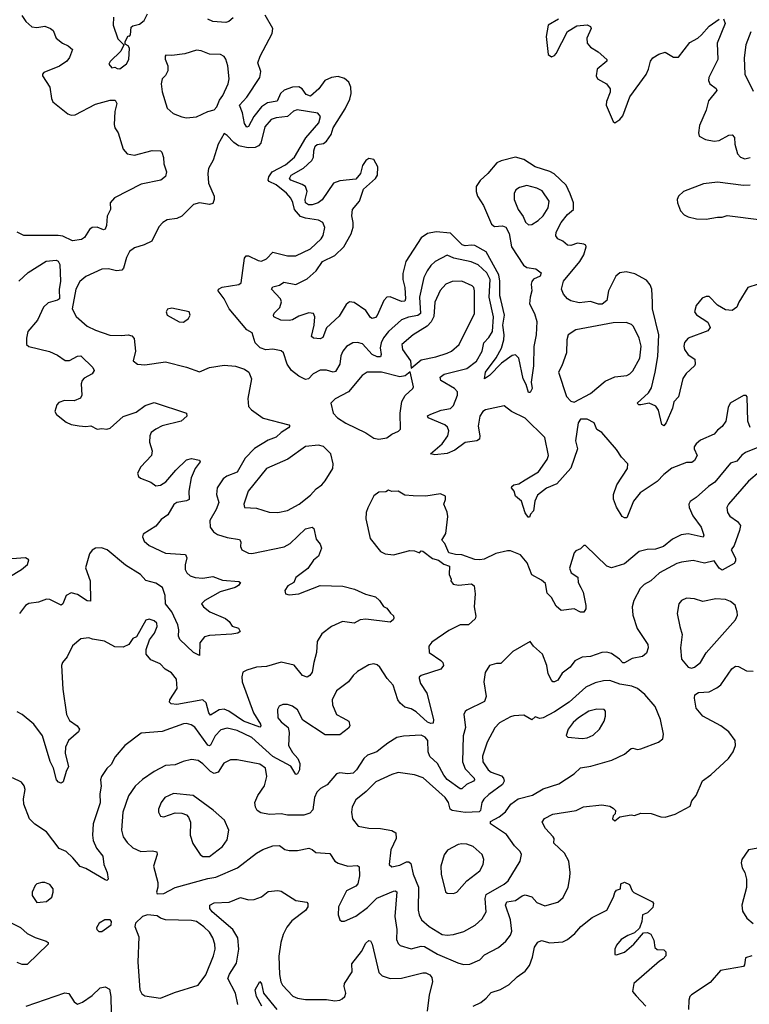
# Model space of a CAD drawing. Extents: x 1954683 to 2060285, y 904798 to 1016299.
# Tile 451 of 472: x 2038460 to 2042941, y 998277 to 1004319. Entities that reach past the tile are written whole.
import ezdxf

# ---------------------------------------------------------------- set-up
doc = ezdxf.new("R2010")
doc.units = 0

msp = doc.modelspace()

# ---------------------------------------------------------------- linework, layer by layer
at = {"layer": '0CON10XD'}
for points in [[(2038473.9, 1004343.9), (2038496.8, 1004306.8), (2038535, 1004274.5), (2038565, 1004271.8), (2038615, 1004278.5), (2038650, 1004265), (2038665, 1004252.5), (2038684.4, 1004204.4), (2038722.5, 1004175), (2038758.3, 1004158.3), (2038784.2, 1004135), (2038765, 1004085.8), (2038748.6, 1004065), (2038705, 1004033.5), (2038608.8, 1003995), (2038599.2, 1003985), (2038599.4, 1003975), (2038644, 1003904), (2038655.4, 1003835.4), (2038664.3, 1003815), (2038755, 1003741.1), (2038775, 1003733.5), (2038800, 1003735)], [(2039036, 1004335), (2039034.3, 1004285), (2039061.9, 1004201.9), (2039100, 1004165), (2039080, 1004125), (2039015, 1004062.5), (2039007.5, 1004045), (2039025, 1004022.5), (2039045, 1004027.5), (2039058.3, 1004018.3), (2039075, 1004017.5)], [(2039075, 1004017.5), (2039115, 1004047.5), (2039130, 1004075), (2039134, 1004145), (2039125, 1004158.8), (2039108.3, 1004168.3), (2039106.7, 1004185), (2039125, 1004220), (2039135, 1004217.5), (2039140, 1004225), (2039145, 1004272.5), (2039155, 1004281.2), (2039195, 1004292), (2039225, 1004314), (2039245.6, 1004355)], [(2039770.7, 1004329.3), (2039745, 1004308.5), (2039725, 1004301.6), (2039645, 1004308.2), (2039615, 1004321.9)], [(2042995, 1002696.7), (2042932, 1002675), (2042875.7, 1002585), (2042864.2, 1002555), (2042835, 1002534.5), (2042795, 1002537.8), (2042746.3, 1002566.3), (2042695, 1002620.8), (2042675, 1002620.8), (2042650.9, 1002609.1), (2042614.4, 1002565), (2042604.2, 1002525), (2042616.6, 1002506.6), (2042685, 1002462), (2042700.7, 1002429.3), (2042685, 1002410), (2042564.6, 1002365.4), (2042542.9, 1002337.1), (2042537.8, 1002315), (2042541.9, 1002295), (2042565, 1002262), (2042606.7, 1002235), (2042608.8, 1002205), (2042605, 1002193.8), (2042552.5, 1002147.5), (2042533.3, 1002116.7), (2042506, 1002005), (2042476.4, 1001973.6), (2042468, 1001935), (2042429.2, 1001845), (2042415, 1001826.7), (2042404.5, 1001834.5), (2042383.4, 1001923.4), (2042367.4, 1001947.4), (2042325, 1001965.7), (2042275, 1001954.4), (2042262.5, 1001955), (2042252.5, 1001965), (2042320.8, 1002029.3), (2042340, 1002060), (2042363.4, 1002155), (2042378.8, 1002251.2), (2042385.5, 1002385), (2042346.3, 1002545), (2042345.2, 1002585.2), (2042342.1, 1002665), (2042331.2, 1002691.2), (2042309.5, 1002719.5), (2042238.3, 1002758.3), (2042185, 1002770.5), (2042145.4, 1002764.6), (2042120.6, 1002745), (2042075.5, 1002655), (2042065, 1002595.7), (2042036.4, 1002573.6), (2042015, 1002572.7), (2041965, 1002588.9), (2041895, 1002581.5), (2041845, 1002593.3), (2041825, 1002605.7), (2041799.4, 1002635), (2041787.5, 1002665), (2041800.5, 1002715), (2041900.5, 1002835), (2041923.6, 1002876.4), (2041938, 1002925), (2041936.2, 1002935), (2041925, 1002942), (2041885, 1002947.5), (2041845, 1002933.2), (2041825, 1002934.6), (2041795, 1002959.1), (2041763.8, 1002973.8), (2041751.5, 1002991.5), (2041754.2, 1003015), (2041784.8, 1003075), (2041825, 1003123.1), (2041861.8, 1003155), (2041860.8, 1003195), (2041841, 1003251), (2041815, 1003302.4), (2041742.7, 1003372.7), (2041715, 1003388.1), (2041625, 1003415.8), (2041555, 1003461.8), (2041505, 1003474.6), (2041417.1, 1003452.9), (2041390.4, 1003439.6), (2041335.6, 1003375), (2041287.1, 1003332.9), (2041263.9, 1003296.1), (2041263.1, 1003265), (2041271.2, 1003235), (2041308.9, 1003178.9), (2041356.4, 1003065), (2041375, 1003049.3), (2041425, 1003054.7), (2041445, 1003046.6), (2041465, 1003007.1), (2041480.2, 1002925), (2041553, 1002813), (2041575, 1002798.8), (2041630.5, 1002790.5), (2041662.9, 1002765), (2041656, 1002745), (2041615, 1002725.5), (2041605, 1002712.5), (2041600, 1002695), (2041605.5, 1002654.5), (2041593.9, 1002616.1), (2041591.5, 1002575), (2041621.9, 1002515), (2041636.2, 1002466.2), (2041630.8, 1002385), (2041617.7, 1002312.3), (2041615.5, 1002195), (2041602, 1002095), (2041608, 1002055), (2041595, 1002030), (2041585, 1002030), (2041570, 1002080), (2041552.1, 1002115), (2041525, 1002242.5), (2041505, 1002262.9), (2041485, 1002258.5), (2041418.5, 1002211.5), (2041345, 1002134.5), (2041314, 1002115), (2041319.6, 1002155), (2041385.9, 1002244.1), (2041417.8, 1002302.2), (2041433, 1002355), (2041435.2, 1002385), (2041426.9, 1002445), (2041436.8, 1002505), (2041415, 1002601.5), (2041409.6, 1002625), (2041409.5, 1002715), (2041402.2, 1002752.2), (2041325, 1002894.7), (2041255, 1002932.2), (2041235, 1002935.7), (2041195, 1002930.4), (2041176.4, 1002936.4), (2041105, 1003008.8), (2041017, 1003017), (2040965, 1003007.5), (2040925, 1002979.4), (2040830.7, 1002835), (2040811.9, 1002761.9), (2040813.3, 1002725), (2040825.3, 1002675), (2040829, 1002605), (2040825, 1002592.2), (2040805, 1002588.9), (2040735, 1002617.3), (2040715, 1002616.9), (2040695.5, 1002595), (2040655, 1002502.9), (2040645, 1002491.9), (2040625, 1002485.8), (2040615, 1002491.2), (2040585, 1002534), (2040514.2, 1002584.2), (2040485, 1002588), (2040465, 1002572), (2040421.3, 1002498.7), (2040345, 1002428.5), (2040321.6, 1002368.4), (2040305, 1002360), (2040265, 1002363.6), (2040252.5, 1002375), (2040268.8, 1002445), (2040272.5, 1002495), (2040263.3, 1002515), (2040235, 1002518.9), (2040175, 1002500), (2040135, 1002476.7), (2040115, 1002472.2), (2040063.3, 1002475), (2040021.2, 1002495), (2040018, 1002505), (2040023, 1002517), (2040056.7, 1002553.3), (2040067.9, 1002587.9), (2040062.2, 1002605), (2040005.8, 1002665), (2040015, 1002679.2), (2040055, 1002690.6), (2040082.5, 1002707.5), (2040155, 1002694.7), (2040225, 1002728.5), (2040281.5, 1002778.5), (2040319.6, 1002835), (2040395, 1002871.2), (2040450.4, 1002925), (2040496.2, 1003005), (2040508.2, 1003045), (2040508.7, 1003075), (2040500.3, 1003115), (2040503.9, 1003155), (2040547.5, 1003205), (2040570.3, 1003279.7), (2040644.5, 1003345), (2040657.1, 1003365), (2040659.1, 1003415), (2040635, 1003461.4), (2040605, 1003466.7), (2040585, 1003454.3), (2040564.5, 1003425), (2040552.5, 1003375), (2040525, 1003339.5), (2040425, 1003329.7), (2040386.7, 1003315), (2040316.6, 1003213.5), (2040292.7, 1003195), (2040255, 1003183.4), (2040233, 1003183), (2040214.7, 1003195), (2040212.4, 1003215), (2040224.8, 1003265), (2040214.8, 1003294.8), (2040195, 1003308.4), (2040125.6, 1003335), (2040116.2, 1003345), (2040126.8, 1003365), (2040202.2, 1003407.8), (2040254.7, 1003455), (2040264.2, 1003475), (2040266.5, 1003515), (2040275, 1003541.8), (2040287.5, 1003552.5), (2040325, 1003559.5), (2040345, 1003573.3), (2040373.1, 1003615), (2040385.8, 1003655), (2040457.8, 1003772.2), (2040488.2, 1003831.8), (2040496.1, 1003865), (2040493.4, 1003905), (2040480.7, 1003935), (2040455, 1003958.1), (2040415, 1003970), (2040375, 1003964.3), (2040334.8, 1003945.2), (2040296, 1003894), (2040245, 1003850.2), (2040218.9, 1003858.9), (2040194.5, 1003894.5), (2040175, 1003907), (2040135, 1003905.6), (2040085, 1003886.5), (2040062.4, 1003865), (2040041.5, 1003818.5), (2039982.2, 1003807.8), (2039944.7, 1003785), (2039898.4, 1003725), (2039865, 1003662.5), (2039855, 1003658.6), (2039841.4, 1003681.4), (2039827.2, 1003747.2), (2039808.8, 1003795), (2039855, 1003843.8), (2039935.4, 1003965), (2039940.2, 1004000.2), (2039922.9, 1004055), (2039935.8, 1004094.2), (2040009.4, 1004235), (2040014.4, 1004265), (2039967, 1004347)], [(2041768.1, 1004321.9), (2041704.4, 1004285.6), (2041692.9, 1004215), (2041705.9, 1004105.9), (2041725, 1004090), (2041745, 1004098), (2041755, 1004111.2), (2041824.6, 1004245.4), (2041881.7, 1004281.7), (2041945, 1004288.2), (2041965, 1004277.5), (2041968.9, 1004265), (2041942.3, 1004205), (2041945.5, 1004175), (2041965, 1004150), (2042012.2, 1004122.2), (2042066.2, 1004075), (2042065, 1004063.3), (2042006.5, 1004015), (2042000.4, 1003975), (2042009.2, 1003955), (2042064.5, 1003924.5), (2042085.7, 1003895), (2042086.7, 1003875), (2042063.7, 1003816.3), (2042062.5, 1003795), (2042103.8, 1003693.8), (2042115, 1003686), (2042145, 1003706), (2042165, 1003728.8), (2042206.9, 1003845), (2042307.2, 1003982.8), (2042322, 1004015), (2042333.8, 1004065), (2042347.8, 1004085), (2042385, 1004108.2), (2042425, 1004120), (2042475, 1004088.8), (2042505, 1004088.8), (2042575, 1004178), (2042625, 1004205.6), (2042647.3, 1004225), (2042695, 1004278.5), (2042755, 1004322)], [(2042782.5, 1004325), (2042793.1, 1004295), (2042743.1, 1004175), (2042747.3, 1004075), (2042692.2, 1003965), (2042691.1, 1003945), (2042698.9, 1003925), (2042737.1, 1003897.1), (2042742.2, 1003885), (2042689.4, 1003820.6), (2042676.7, 1003763.3), (2042635, 1003670), (2042627.8, 1003625), (2042633.2, 1003603.2), (2042672.6, 1003582.6), (2042725, 1003573.1), (2042755, 1003577.1), (2042815, 1003610), (2042835, 1003611.9), (2042850.6, 1003595), (2042851.5, 1003555), (2042868.5, 1003495), (2042885.7, 1003475), (2042912.5, 1003465), (2042945, 1003473.6)], [(2042950, 1004245), (2042920, 1004165), (2042909.2, 1004085), (2042913.3, 1003985), (2042965, 1003880)], [(2039485, 1003716.7), (2039545, 1003722.2), (2039615, 1003755.7), (2039654.1, 1003765.9), (2039671.2, 1003785), (2039687.1, 1003825), (2039706.7, 1003853.3), (2039739.4, 1003925), (2039745.5, 1003955), (2039738.1, 1004035), (2039725, 1004076.7), (2039715, 1004092), (2039692.5, 1004105), (2039625, 1004106.4), (2039575, 1004126.9), (2039545, 1004131.4), (2039475, 1004110), (2039395, 1004098.8), (2039358.3, 1004101.7), (2039352.5, 1004095), (2039353, 1004077), (2039368.8, 1004035), (2039368.8, 1004005), (2039355, 1003976.7), (2039334, 1003955), (2039328, 1003925), (2039333.9, 1003876.1), (2039365.8, 1003775), (2039402.6, 1003742.6), (2039455, 1003723.1), (2039485, 1003716.7)], [(2038800, 1003735), (2038925, 1003800.4), (2039015, 1003824.5), (2039046.2, 1003825), (2039055.6, 1003805), (2039043.5, 1003755), (2039040.8, 1003675), (2039044.2, 1003655), (2039064.1, 1003624.1), (2039095, 1003523.8), (2039120, 1003495), (2039165, 1003488.1), (2039273.7, 1003516.3), (2039325, 1003513.3), (2039333.3, 1003505), (2039343.3, 1003473.3), (2039345.8, 1003435), (2039362, 1003385), (2039355, 1003356.7), (2039326.8, 1003333.2), (2039205, 1003309.2), (2039042, 1003225), (2039016.2, 1003195), (2039017.5, 1003155), (2038997.8, 1003112.2), (2038992.5, 1003055), (2038985, 1003034), (2038975, 1003029.2), (2038935, 1003045.6), (2038905, 1003044.2), (2038888.3, 1003031.7), (2038857.6, 1002982.4), (2038840.2, 1002969.8), (2038785, 1002961.2), (2038725, 1002989.5), (2038695.4, 1002995.4), (2038484.7, 1002994.7), (2038444, 1003014)], [(2040962.2, 1002777.8), (2040942.5, 1002737.5), (2040915.8, 1002615), (2040921.2, 1002515), (2040905, 1002503.3), (2040847.3, 1002492.7), (2040804, 1002476), (2040724.1, 1002405.9), (2040693.8, 1002366.1), (2040679.1, 1002335), (2040673.7, 1002305), (2040679.5, 1002265), (2040675, 1002250), (2040655, 1002250.2), (2040625, 1002265.2), (2040565, 1002328.8), (2040535, 1002338.8), (2040505, 1002335.4), (2040467.7, 1002312.3), (2040444.7, 1002285.3), (2040431.2, 1002255), (2040425.3, 1002204.7), (2040399.2, 1002160.8), (2040385, 1002155.5), (2040345, 1002167.1), (2040305, 1002168.2), (2040262, 1002145), (2040233.3, 1002115), (2040215, 1002111.4), (2040175, 1002130.4), (2040128.9, 1002165), (2040103.3, 1002205), (2040079.2, 1002275), (2040066.6, 1002286.6), (2040015, 1002297.5), (2039972.2, 1002292.2), (2039935.9, 1002305.9), (2039905.7, 1002335.7), (2039886.9, 1002396.9), (2039854.7, 1002414.7), (2039746.9, 1002545), (2039715.6, 1002605.6), (2039678.6, 1002655), (2039680, 1002665), (2039703.1, 1002676.9), (2039805, 1002694.4), (2039820.8, 1002705), (2039839.5, 1002855), (2039850, 1002870), (2039865, 1002870.5), (2039925, 1002840.8), (2039945, 1002836.9), (2039975, 1002850.4), (2040015, 1002892.7), (2040105, 1002870.4), (2040155, 1002870), (2040245, 1002913.1), (2040310.5, 1002975), (2040323.3, 1002995), (2040334.2, 1003044.2), (2040322, 1003075), (2040295, 1003089.5), (2040215, 1003099.8), (2040185, 1003111.9), (2040148, 1003155), (2040136.9, 1003196.9), (2040125, 1003223.5), (2040098.8, 1003255), (2040034.5, 1003305), (2039992.5, 1003325), (2039986.1, 1003335), (2039989.4, 1003355), (2040009.5, 1003385), (2040091.6, 1003428.4), (2040148.4, 1003475), (2040216.5, 1003593.5), (2040297.3, 1003685), (2040307.1, 1003725), (2040290, 1003745), (2040163.9, 1003766.1), (2040142, 1003758), (2040105, 1003724.2), (2040034.2, 1003715.8), (2040005, 1003706.2), (2039965, 1003661.4), (2039939.8, 1003560.2), (2039925.7, 1003544.3), (2039905, 1003535.2), (2039863.4, 1003533.4), (2039804.3, 1003544.3), (2039774.2, 1003564.2), (2039735, 1003608.8), (2039715, 1003620), (2039679.4, 1003555), (2039647.5, 1003457.5), (2039620, 1003405), (2039614.5, 1003375), (2039619.6, 1003315), (2039653.6, 1003235), (2039654.4, 1003215), (2039645, 1003191.2), (2039625, 1003184.5), (2039565, 1003195.4), (2039526.2, 1003185), (2039455, 1003113.3), (2039425, 1003099.6), (2039365, 1003090), (2039338, 1003075), (2039315, 1003048), (2039270.3, 1002959.7), (2039225, 1002936.2), (2039165, 1002918.1), (2039135, 1002895.8), (2039115, 1002858.8), (2039098.2, 1002795), (2039087.5, 1002782.5), (2039055, 1002777.7), (2039005, 1002790.9), (2038965, 1002787.5), (2038867, 1002743), (2038828.8, 1002711.2), (2038804.7, 1002665), (2038781.9, 1002545), (2038807.2, 1002497.2), (2038875, 1002437.8), (2038925, 1002412.5), (2039013.6, 1002383.6), (2039085, 1002380.5), (2039125, 1002385.5), (2039148.9, 1002378.9), (2039161.9, 1002361.9), (2039170.5, 1002285), (2039156, 1002225), (2039184.3, 1002204.3), (2039228.3, 1002201.7), (2039355, 1002219.5), (2039485, 1002186.9), (2039565, 1002158.8), (2039625, 1002184.2), (2039715, 1002199.4), (2039785, 1002193.3), (2039841.2, 1002175), (2039867.5, 1002155), (2039882.9, 1002115), (2039861.4, 1001995), (2039865.8, 1001945.8), (2039883.3, 1001925), (2039954.5, 1001874.5), (2040112.3, 1001832.3), (2040118, 1001825), (2040111.2, 1001815), (2040065, 1001785.5), (2040033.9, 1001756.1), (2039985, 1001737.9), (2039901.7, 1001688.3), (2039845, 1001628.9), (2039795, 1001541.2), (2039731.4, 1001518.6), (2039708.7, 1001501.3), (2039672.5, 1001445), (2039669.1, 1001405), (2039682.7, 1001355), (2039666.6, 1001313.4), (2039626.9, 1001245), (2039628.6, 1001205), (2039650, 1001175), (2039675, 1001159.5), (2039735, 1001140.9), (2039808.8, 1001128.8), (2039817.1, 1001115), (2039815.7, 1001085), (2039825, 1001066.2), (2039865, 1001045.6), (2039885, 1001042.9), (2040085, 1001084.4), (2040121.4, 1001105), (2040214.2, 1001195), (2040255, 1001203.8), (2040265.6, 1001195.6), (2040281.1, 1001131.1), (2040305, 1001100), (2040313.8, 1001076.2), (2040295, 1001026), (2040265, 1001002), (2040229.4, 1000950.6), (2040156, 1000895), (2040143.8, 1000865), (2040106.2, 1000845), (2040088.8, 1000815), (2040092.5, 1000795), (2040115, 1000789.2), (2040175, 1000795.6), (2040305, 1000845.7), (2040445, 1000842.5), (2040515, 1000824.4), (2040582.6, 1000792.6), (2040645, 1000776.2), (2040668.8, 1000755), (2040695, 1000717.5), (2040715, 1000707.5), (2040736.1, 1000676.1), (2040755, 1000660), (2040757, 1000647), (2040752.5, 1000635), (2040735, 1000621.2), (2040585, 1000640), (2040551.2, 1000635), (2040513.7, 1000616.3), (2040442.5, 1000625), (2040375.4, 1000594.6), (2040315, 1000550.8), (2040287, 1000503), (2040283.3, 1000435), (2040266, 1000374), (2040255.5, 1000315), (2040242.2, 1000295), (2040225, 1000283.6), (2040197.1, 1000295), (2040145, 1000356.9), (2040065, 1000375.7), (2039975, 1000349.4), (2039915, 1000345.6), (2039855, 1000328), (2039831.2, 1000315), (2039823.2, 1000286.8), (2039825.7, 1000255), (2039895.3, 1000065), (2039938.2, 999995), (2039941.1, 999985), (2039935, 999978.1), (2039835, 1000014.5), (2039745, 1000075.3), (2039715, 1000087.3), (2039685, 1000084), (2039631.2, 1000051.2), (2039620.4, 1000065), (2039605, 1000127.5), (2039585, 1000144.5), (2039425, 1000117.2), (2039390.2, 1000120.2), (2039380.7, 1000130.7), (2039381.1, 1000145), (2039426.4, 1000215), (2039422, 1000272), (2039391.1, 1000311.1), (2039353.1, 1000333.1), (2039322, 1000365), (2039265, 1000391.4), (2039237.5, 1000425), (2039236.2, 1000453.8), (2039256.8, 1000513.2), (2039287.5, 1000555), (2039304.5, 1000595), (2039301.4, 1000615), (2039285, 1000630), (2039255, 1000640), (2039235, 1000633.3), (2039178, 1000532), (2039155, 1000521.2), (2039129.2, 1000485), (2039095, 1000468.1), (2039045, 1000469.5), (2038980, 1000505), (2038906.9, 1000516.9), (2038885, 1000526), (2038835, 1000520), (2038784.2, 1000475.8), (2038751.2, 1000408.8), (2038722, 1000375), (2038715.8, 1000355), (2038725, 1000210), (2038747.3, 1000055), (2038765, 1000018.6), (2038812.5, 999985), (2038827.8, 999965), (2038820.7, 999949.3), (2038759.2, 999895), (2038741.9, 999855), (2038738.6, 999815), (2038759.5, 999735), (2038744.5, 999705), (2038727.3, 999642.7), (2038715, 999633.8), (2038698.8, 999638.8), (2038686, 999655), (2038668.1, 999725), (2038646.1, 999766.1), (2038600, 999925), (2038545.9, 999995.9), (2038475, 1000055.6), (2038445, 1000071.4)], [(2041585, 1003060), (2041605, 1003062.5), (2041645, 1003085.6), (2041675.5, 1003115), (2041705.5, 1003165), (2041711.1, 1003205), (2041667.7, 1003267.7), (2041635, 1003284.5), (2041575, 1003301.5), (2041530.3, 1003289.7), (2041506.2, 1003275), (2041497, 1003253), (2041495.7, 1003215), (2041520.5, 1003155), (2041551.1, 1003111.1), (2041566.7, 1003076.7), (2041585, 1003060)], [(2042945, 1003303.8), (2042905, 1003301.7), (2042745, 1003321.1), (2042659.4, 1003310.6), (2042535.7, 1003265), (2042505.6, 1003235), (2042498.5, 1003215), (2042500, 1003195), (2042518.5, 1003145), (2042540.3, 1003120.3), (2042565, 1003108.2), (2042616.3, 1003096.4), (2042675, 1003094.1), (2042745, 1003106.9), (2042775, 1003106.5), (2042805, 1003117.3), (2043015, 1003090.3)], [(2042945, 1001817.1), (2042931.6, 1001855), (2042927.5, 1002005), (2042921.7, 1002011.7), (2042905, 1002012.5), (2042823.8, 1001965), (2042810.3, 1001939.7), (2042795.6, 1001855), (2042775, 1001822), (2042745, 1001800.8), (2042724.3, 1001775.7), (2042640.7, 1001739.3), (2042613.8, 1001715), (2042602.3, 1001697.7), (2042602, 1001685), (2042621.5, 1001645), (2042605, 1001613.1), (2042588.3, 1001601.7), (2042555, 1001600.6), (2042465, 1001566.4), (2042415, 1001527.7), (2042374.2, 1001485.8), (2042269.6, 1001415), (2042228.9, 1001365), (2042189.1, 1001260.9), (2042175, 1001261.1), (2042160.2, 1001270.2), (2042125, 1001327.5), (2042107.3, 1001377.3), (2042105.7, 1001405), (2042126.5, 1001465), (2042192, 1001565), (2042194.1, 1001594.1), (2042155, 1001634), (2042125, 1001681.2), (2042035, 1001786.2), (2042004.4, 1001804.4), (2041988, 1001845), (2041945, 1001867.5), (2041905, 1001866.7), (2041888.8, 1001845), (2041872.7, 1001735), (2041885.4, 1001685.4), (2041845, 1001567.5), (2041758.5, 1001471.5), (2041695, 1001444.6), (2041639.3, 1001400.7), (2041623.6, 1001365), (2041615.8, 1001305), (2041597.5, 1001285), (2041590, 1001265), (2041583.3, 1001265), (2041565, 1001292.5), (2041542.1, 1001365), (2041505.8, 1001395), (2041496, 1001425), (2041480, 1001445), (2041482, 1001455), (2041493.8, 1001465), (2041525, 1001471.5), (2041563.9, 1001496.1), (2041645.5, 1001545), (2041699.9, 1001620.1), (2041707.8, 1001645), (2041685.3, 1001755), (2041565, 1001872.5), (2041481.2, 1001915), (2041435, 1001950), (2041321.2, 1001925), (2041304.4, 1001915), (2041285.5, 1001885), (2041276.2, 1001825), (2041286.5, 1001765), (2041284, 1001745), (2041267.5, 1001735), (2041195, 1001724.4), (2041132, 1001678), (2041085, 1001657.7), (2041008.5, 1001648.5), (2040982.5, 1001655), (2041055.4, 1001715), (2041088.7, 1001765), (2041096.2, 1001795), (2041087.8, 1001817.8), (2041071.7, 1001831.7), (2040969.2, 1001875), (2040965, 1001887.5), (2040985, 1001898.2), (2041047.8, 1001922.2), (2041105, 1001932), (2041125, 1001950.5), (2041149.1, 1002015), (2041148.9, 1002035), (2041129.5, 1002055), (2041045.3, 1002105), (2041041.8, 1002125), (2041065.7, 1002144.3), (2041205, 1002177.3), (2041265, 1002222.3), (2041300.6, 1002285), (2041310.3, 1002335), (2041341.8, 1002368.2), (2041363.4, 1002405), (2041369.3, 1002495), (2041342.4, 1002615), (2041348.7, 1002725), (2041328.4, 1002765), (2041275.5, 1002815), (2041232.3, 1002832.3), (2041126.2, 1002856.2), (2041085, 1002873.3), (2041011.4, 1002835), (2040985, 1002810.6), (2040962.2, 1002777.8)], [(2038455, 1002714.5), (2038512.8, 1002767.2), (2038623, 1002837), (2038683.1, 1002843.1), (2038696, 1002836), (2038706.6, 1002816.6), (2038709.5, 1002715), (2038702.3, 1002662.3), (2038704.2, 1002605.8), (2038692.7, 1002597.3), (2038635, 1002581.9), (2038605.3, 1002555), (2038569.7, 1002475), (2038509.6, 1002405), (2038500.6, 1002365), (2038502, 1002325), (2038515, 1002312.5), (2038642.6, 1002282.6), (2038691.1, 1002261.1), (2038738.3, 1002228.3), (2038765, 1002228.1), (2038815, 1002253.1), (2038835, 1002255.7), (2038909.2, 1002185), (2038917.5, 1002165), (2038904.2, 1002145), (2038855, 1002118.5), (2038842.7, 1002105), (2038837.1, 1002085), (2038841.8, 1002015), (2038833.8, 1001996.2), (2038795, 1001980), (2038735, 1001981.8), (2038701.1, 1001968.9), (2038688.9, 1001955), (2038675.6, 1001915), (2038686.4, 1001896.4), (2038745, 1001848.6), (2038775, 1001834.4), (2038825, 1001825.5), (2038865, 1001822.2), (2038897.4, 1001827.4), (2038935, 1001805.7), (2038965, 1001810), (2038995, 1001806), (2039015, 1001812.5), (2039095, 1001884.4), (2039175, 1001910.6), (2039229.4, 1001950.6), (2039285, 1001969.5), (2039483.3, 1001905), (2039485.8, 1001885), (2039450.8, 1001855), (2039335, 1001825.9), (2039295, 1001806.6), (2039268.2, 1001785), (2039258.2, 1001765), (2039256.6, 1001726.6), (2039273.4, 1001673.4), (2039270, 1001645), (2039204.3, 1001575), (2039184, 1001535), (2039188.8, 1001515), (2039201.2, 1001505), (2039265, 1001480), (2039295, 1001459.2), (2039325, 1001461.9), (2039357.6, 1001482.4), (2039417.8, 1001555), (2039485, 1001616.9), (2039515, 1001625.7), (2039563.8, 1001615), (2039568, 1001605), (2039537.5, 1001565), (2039513, 1001507), (2039498.4, 1001425), (2039501.4, 1001375), (2039484.6, 1001365.4), (2039425, 1001356.7), (2039405.7, 1001344.3), (2039369.2, 1001280.8), (2039329, 1001251), (2039295, 1001210.9), (2039219.1, 1001160.9), (2039213.5, 1001145), (2039225, 1001118.6), (2039255, 1001093.1), (2039355, 1001044.6), (2039477.8, 1001037.8), (2039485.5, 1001015.5), (2039476.1, 1000973.9), (2039476.9, 1000945), (2039485.5, 1000925), (2039506.5, 1000906.5), (2039536.6, 1000896.6), (2039585, 1000891.5), (2039645, 1000901.9), (2039705, 1000880), (2039805, 1000872), (2039816.2, 1000865), (2039802.9, 1000847.1), (2039782.5, 1000835), (2039691.6, 1000808.4), (2039596, 1000755), (2039576, 1000735), (2039589.2, 1000715), (2039627.5, 1000685), (2039722.9, 1000645), (2039745.6, 1000625), (2039765, 1000596.2), (2039804.4, 1000584.4), (2039814, 1000565), (2039800, 1000555), (2039762.4, 1000547.6), (2039625, 1000540.3), (2039595, 1000532.1), (2039566, 1000495), (2039565, 1000417.5), (2039526.9, 1000435), (2039442.7, 1000515), (2039435.6, 1000535), (2039437.2, 1000575), (2039430.5, 1000605), (2039394.8, 1000685), (2039354.8, 1000734.8), (2039353.1, 1000785), (2039336.9, 1000835), (2039295, 1000861.1), (2039235, 1000877.7), (2039201.8, 1000915), (2039110.5, 1000970.5), (2038997.7, 1001065), (2038962, 1001078), (2038925, 1001076.5), (2038905, 1001063.3), (2038889.4, 1001040.6), (2038864.7, 1000955.3), (2038893.3, 1000875), (2038895, 1000750), (2038875, 1000752.7), (2038815, 1000791.2), (2038775, 1000800.9), (2038744.7, 1000785.3), (2038725.3, 1000734.7), (2038715, 1000726.9), (2038645, 1000760.9), (2038625, 1000763.5), (2038574.7, 1000745.3), (2038515, 1000735.4), (2038495, 1000724.4), (2038458.7, 1000675)], [(2040865, 1002180), (2040925, 1002232.2), (2041015, 1002250), (2041085, 1002272), (2041111.1, 1002285), (2041158.2, 1002325), (2041252.9, 1002515), (2041253.1, 1002655), (2041248.5, 1002675), (2041239.2, 1002685), (2041175, 1002713.9), (2041115, 1002712.9), (2041076.9, 1002695), (2041043, 1002657), (2041008.7, 1002585), (2041003.2, 1002496.8), (2040986.1, 1002463.9), (2040962, 1002438), (2040875.8, 1002384.2), (2040806.7, 1002325), (2040810.6, 1002295), (2040859.4, 1002225), (2040865, 1002180)], [(2039465, 1002463.3), (2039497.5, 1002485), (2039507.5, 1002505), (2039500, 1002525), (2039395, 1002548.8), (2039367, 1002543), (2039358.8, 1002525), (2039366.2, 1002505), (2039440, 1002465), (2039465, 1002463.3)], [(2041865, 1001972.5), (2041965.3, 1002024.7), (2042055, 1002099.6), (2042115, 1002126.4), (2042188.8, 1002135), (2042207.5, 1002145), (2042225.4, 1002164.6), (2042268.5, 1002241.5), (2042277.5, 1002315), (2042264.6, 1002365), (2042229.4, 1002435), (2042217.6, 1002447.6), (2042185, 1002460), (2042105, 1002457.8), (2041875, 1002416.4), (2041828.6, 1002385), (2041820, 1002355), (2041817.1, 1002275), (2041790, 1002195), (2041769.1, 1002155), (2041817.3, 1002007.3), (2041845, 1001978.8), (2041865, 1001972.5)], [(2040665, 1001743.8), (2040715, 1001752), (2040745, 1001776.2), (2040787.1, 1001792.9), (2040798.8, 1001805), (2040796.2, 1001905), (2040806.2, 1001975), (2040827.3, 1002012.7), (2040874, 1002055), (2040878, 1002065), (2040857, 1002157), (2040827.6, 1002132.4), (2040795, 1002126.2), (2040682.5, 1002155), (2040594, 1002156), (2040563.3, 1002135), (2040478.6, 1002035), (2040397.6, 1001992.4), (2040371.1, 1001965), (2040384, 1001905), (2040412, 1001875), (2040462.6, 1001842.6), (2040585, 1001784.2), (2040635, 1001751.2), (2040665, 1001743.8)], [(2043075, 1001727.1), (2042917.1, 1001662.9), (2042895, 1001646.5), (2042865, 1001610.6), (2042825, 1001596.9), (2042728.7, 1001481.3), (2042689.4, 1001455), (2042615, 1001385.8), (2042577.3, 1001362.7), (2042570, 1001345), (2042570.8, 1001325), (2042594.1, 1001274.1), (2042644.4, 1001205), (2042660.6, 1001155), (2042657.3, 1001142.7), (2042565, 1001163.1), (2042521.9, 1001158.1), (2042469.4, 1001130.6), (2042414, 1001085), (2042365, 1001068.7), (2042312.7, 1001067.3), (2042265, 1001055.5), (2042175, 1000979.5), (2042095, 1000955.7), (2042065.7, 1000965.7), (2041935, 1001092.5), (2041925, 1001092.5), (2041905, 1001072.5), (2041875, 1001060), (2041865, 1001046.7), (2041837.3, 1000952.7), (2041847.5, 1000925), (2041888.3, 1000898.3), (2041890.6, 1000865), (2041905.4, 1000835.4), (2041920.5, 1000805), (2041936.6, 1000723.4), (2041936.4, 1000703.6), (2041925, 1000682.5), (2041905, 1000682), (2041864.1, 1000704.1), (2041785, 1000693.8), (2041755, 1000720), (2041725, 1000772.5), (2041699.1, 1000799.1), (2041688.6, 1000858.6), (2041665, 1000878.8), (2041605, 1000912.9), (2041577.3, 1000985), (2041534.5, 1001034.5), (2041475, 1001060), (2041455, 1001059.2), (2041385, 1001044), (2041311.7, 1001008.3), (2041286.1, 1001003.9), (2041255, 1001006.7), (2041175, 1001034.2), (2041136.4, 1001036.4), (2041095, 1001047.5), (2041070.8, 1001105), (2041052, 1001125), (2041076, 1001166), (2041089.7, 1001270.3), (2041085.7, 1001295.7), (2041063.8, 1001345), (2041075.6, 1001375), (2041075.7, 1001395.7), (2041045, 1001408.8), (2040955, 1001395.7), (2040876.4, 1001396.4), (2040825, 1001400), (2040785, 1001426), (2040745, 1001424), (2040725, 1001432.5), (2040709.3, 1001420.7), (2040665, 1001420), (2040635, 1001396.7), (2040597.4, 1001322.6), (2040588.1, 1001295), (2040585.7, 1001255), (2040611.9, 1001135), (2040675, 1001054.3), (2040705, 1001041.9), (2040755, 1001034.4), (2040855, 1001060.8), (2040885, 1001059.2), (2040915, 1001047.5), (2040925, 1001060), (2040935, 1001057.5), (2040995, 1001012.5), (2041031.7, 1001001.7), (2041065, 1000977.5), (2041100, 1000965), (2041096.7, 1000915), (2041110, 1000885), (2041107.5, 1000875), (2041122.5, 1000855), (2041155, 1000848.8), (2041235, 1000856), (2041251.2, 1000845), (2041257.1, 1000795), (2041250.8, 1000715), (2041262, 1000658), (2041257.3, 1000642.7), (2041215.6, 1000604.4), (2041165, 1000605.6), (2041095, 1000571.4), (2040990.7, 1000499.3), (2040972.5, 1000475), (2040974, 1000435), (2041047, 1000387), (2041058.6, 1000375), (2041062.9, 1000355), (2041047.1, 1000332.9), (2040925.7, 1000294.3), (2040914, 1000285), (2040912.5, 1000275), (2040922.2, 1000245), (2040960.8, 1000185), (2041000.4, 1000025), (2040999.1, 1000000.9), (2040985, 1000000), (2040965, 1000008.8), (2040895, 1000070.9), (2040865, 1000088.8), (2040825, 1000100.5), (2040795.6, 1000125), (2040781.5, 1000145), (2040754.5, 1000235), (2040715.9, 1000275.9), (2040672, 1000345), (2040655, 1000360), (2040635, 1000365.7), (2040605, 1000359.2), (2040535, 1000318.6), (2040508.1, 1000295), (2040480, 1000255), (2040405, 1000201.2), (2040378.5, 1000145), (2040380.8, 1000115), (2040405, 1000055.7), (2040445, 1000034.5), (2040480.8, 1000015), (2040487.5, 999985), (2040479.7, 999970.3), (2040425, 999929.4), (2040335, 999930.5), (2040199.6, 1000019.6), (2040165, 1000084.2), (2040135, 1000107.1), (2040105, 1000115.8), (2040075.8, 1000115.8), (2040053.6, 1000106.4), (2040043.1, 1000085), (2040045.6, 1000035), (2040065, 1000010), (2040109.2, 999975), (2040114.5, 999944.5), (2040111.5, 999865), (2040135, 999821.4), (2040167.8, 999785), (2040180.6, 999755), (2040178.6, 999715), (2040165, 999691.2), (2040155, 999686.7), (2040125, 999738.1), (2040015, 999798.1), (2039885, 999914.2), (2039795, 999956.8), (2039735, 999971.1), (2039695, 999960), (2039659.3, 999925), (2039632.4, 999867.6)], [(2040045, 1001294.4), (2040105, 1001307.8), (2040177.1, 1001345), (2040245, 1001401.1), (2040279.8, 1001440.2), (2040315.8, 1001465), (2040335, 1001488), (2040382, 1001565), (2040385.9, 1001594.1), (2040370.8, 1001655), (2040325, 1001700), (2040295, 1001708.8), (2040215, 1001700), (2040107.1, 1001622.9), (2039976, 1001565), (2039862.5, 1001425), (2039836, 1001345), (2039840, 1001325), (2039915, 1001320.6), (2039992.7, 1001297.3), (2040045, 1001294.4)], [(2043004.3, 1001545), (2042935, 1001486.7), (2042813.1, 1001345), (2042802.9, 1001325), (2042807.5, 1001295), (2042821.7, 1001271.7), (2042869.1, 1001239.1), (2042885.8, 1001215.8), (2042881.4, 1001185), (2042848.7, 1001091.3), (2042829.5, 1001065), (2042856.8, 1001015), (2042856.8, 1000995), (2042848.4, 1000981.6), (2042775, 1000940), (2042755, 1000952.5), (2042725, 1000998.5), (2042665, 1000984.6), (2042595, 1001000), (2042525, 1000990), (2042495, 1000981.2), (2042390, 1000925), (2042335, 1000874.5), (2042295, 1000852.2), (2042270.9, 1000829.1), (2042230.6, 1000755), (2042220.6, 1000715), (2042225.7, 1000665), (2042252.2, 1000582.2), (2042317.5, 1000485), (2042319.4, 1000465), (2042309.1, 1000430.9), (2042285, 1000410.6), (2042221.9, 1000398.1), (2042175, 1000371.9), (2042165, 1000372.9), (2042144.4, 1000395), (2042095, 1000428.5), (2042065, 1000437.5), (2042035, 1000435.5), (2041965, 1000411.9), (2041915, 1000406.7), (2041869.2, 1000385), (2041840, 1000345), (2041791.7, 1000308.3), (2041765, 1000266), (2041745, 1000255.8), (2041735, 1000256), (2041726, 1000265), (2041705.6, 1000305), (2041698.2, 1000355), (2041671.1, 1000425), (2041616.2, 1000475), (2041595, 1000503.3), (2041487.6, 1000442.4), (2041415, 1000367.1), (2041387.4, 1000367.4), (2041344.2, 1000355.8), (2041317.7, 1000312.3), (2041310.8, 1000255), (2041323.8, 1000166.2), (2041314.5, 1000135.5), (2041205, 1000080.8), (2041195, 1000073.8), (2041187.8, 1000055), (2041197.5, 999975), (2041183.2, 999925), (2041179.1, 999765), (2041195, 999722.5), (2041250, 999665), (2041253.5, 999655), (2041246.9, 999645), (2041204.1, 999625.9), (2041175, 999599.5), (2041165, 999599.6), (2041085, 999656.8), (2041065, 999681.8), (2041025.3, 999755), (2040978.1, 999798.1), (2040969, 999825), (2040965.9, 999895), (2040949.5, 999915), (2040925, 999928.2), (2040817, 999923), (2040776.2, 999913.8), (2040720.2, 999879.8), (2040676.3, 999843.7), (2040653.8, 999826.2), (2040595.3, 999804.7), (2040573.6, 999785), (2040528, 999715), (2040508.1, 999695), (2040475, 999690.4), (2040425, 999696.9), (2040405, 999690), (2040347.2, 999622.8), (2040308.1, 999601.9), (2040285, 999577.5), (2040269.5, 999545), (2040259.2, 999470.8), (2040240.9, 999449.1), (2040205, 999436.8), (2040105, 999437.3), (2040065, 999445.6), (2039995, 999442.4), (2039941.2, 999451.2), (2039918.2, 999465), (2039907.1, 999487.1), (2039904.7, 999515.3), (2039922.9, 999557.1), (2039962.5, 999617.5), (2039977.3, 999675), (2039968.8, 999725), (2039935, 999750.8), (2039795, 999777.8), (2039755, 999776.9), (2039712.9, 999757.1), (2039678.9, 999701.1), (2039655, 999692.1), (2039630.9, 999705), (2039585, 999751.5), (2039555, 999772.9), (2039515, 999779.1), (2039463.3, 999766.7), (2039413.8, 999746.2), (2039355, 999742.3), (2039285, 999705.4), (2039213, 999657), (2039168.1, 999615), (2039128.5, 999555), (2039094.1, 999455.9), (2039085.4, 999345.4), (2039095, 999304.2), (2039119.2, 999269.2), (2039155, 999236.9), (2039204.6, 999214.6), (2039275, 999219.1), (2039302.5, 999212.5), (2039304.3, 999195), (2039281.8, 999125), (2039307.7, 999025), (2039309.1, 998995), (2039300, 998965), (2039303.8, 998953.8), (2039345, 998956.8), (2039415, 998993.8), (2039615, 999048.4), (2039665, 999056.2), (2039797.1, 999115), (2039915, 999204.6), (2039953.1, 999226.9), (2040015, 999248.2), (2040055, 999250.5), (2040087.5, 999227.5), (2040115, 999220), (2040165, 999220.3), (2040235, 999234.4), (2040256.7, 999226.7), (2040278.6, 999208.6), (2040365, 999201.4), (2040395.8, 999155), (2040415, 999142.2), (2040474.6, 999124.6), (2040535, 999128.1), (2040545, 999120), (2040546.9, 999065), (2040537.5, 999015), (2040525, 999002.5), (2040467.6, 998972.4), (2040417.8, 998875), (2040415.6, 998825), (2040425, 998794), (2040437, 998787), (2040455, 998787.1), (2040525, 998816.5), (2040595, 998871.2), (2040652.4, 998927.6), (2040755, 998971.1), (2040765, 998973.6), (2040775.9, 998965.9), (2040764.6, 998814.6), (2040776.2, 998735), (2040774.5, 998675), (2040785, 998648.8), (2040797.3, 998637.3), (2040865, 998617.9), (2040925, 998632.4), (2040945, 998630.9), (2041025, 998583.9), (2041150.2, 998530.2), (2041185, 998520.6)], [(2038392.8, 1000897.2), (2038471.4, 1000945), (2038508, 1000975), (2038516.7, 1001005), (2038495, 1001016.2), (2038325, 1001004.5)], [(2042585, 1000340), (2042605, 1000344.8), (2042640.5, 1000375), (2042675, 1000434.3), (2042856, 1000635), (2042869.2, 1000665), (2042867.1, 1000685), (2042854.2, 1000725), (2042825, 1000749.4), (2042795, 1000761.1), (2042734.5, 1000765.5), (2042655, 1000748), (2042605, 1000765.7), (2042555, 1000768.6), (2042523.8, 1000755), (2042508, 1000735), (2042498.1, 1000675), (2042513.1, 1000595), (2042529.4, 1000545), (2042517.8, 1000465), (2042523.3, 1000395), (2042564.4, 1000345), (2042585, 1000340)], [(2041185, 998520.6), (2041225, 998522), (2041285, 998550), (2041315, 998579.4), (2041400, 998625), (2041445, 998664.3), (2041475, 998700.8), (2041481.5, 998725), (2041473.1, 998795), (2041444, 998885), (2041451.9, 998905), (2041505, 998913.4), (2041545, 998942.9), (2041565, 998948.8), (2041605.4, 998935.4), (2041635, 998900.8), (2041685, 998880), (2041765, 998904), (2041797.9, 998932.1), (2041829.2, 998995), (2041839.2, 999055), (2041841.4, 999085), (2041833.1, 999155), (2041805.4, 999205), (2041740, 999265), (2041742, 999295), (2041737.1, 999305), (2041690, 999355), (2041668, 999395), (2041683.4, 999416.6), (2041735, 999443.1), (2041877.5, 999465), (2041922.1, 999487.9), (2042035, 999500.8), (2042085, 999492), (2042105, 999481.2), (2042118.8, 999465), (2042117.5, 999445), (2042105, 999432.5), (2042100, 999415), (2042115, 999402.5), (2042145, 999427.5), (2042215, 999438.8), (2042235, 999436), (2042275, 999449.4), (2042337.3, 999447.3), (2042397.3, 999427.3), (2042425, 999426), (2042485, 999444), (2042576.7, 999493.3), (2042587.5, 999525), (2042615, 999557.5), (2042652.8, 999647.2), (2042705.3, 999684.7), (2042812.5, 999785), (2042841.4, 999825), (2042855.8, 999865.8), (2042854.2, 999895), (2042815, 999949.1), (2042765, 999985.4), (2042655, 1000045.8), (2042614.6, 1000094.6), (2042603.3, 1000155), (2042606, 1000175), (2042629.7, 1000190.3), (2042693.9, 1000193.9), (2042742.3, 1000217.7), (2042765, 1000236.2), (2042834.3, 1000335), (2042855, 1000352.5), (2042875, 1000348.6), (2042923.8, 1000323.8), (2042965, 1000321.2)], [(2041085, 998700.3), (2041125, 998704.6), (2041186.9, 998723.1), (2041256.9, 998763.1), (2041299.4, 998800.6), (2041325.4, 998845), (2041319.2, 998925), (2041325, 998951.1), (2041435, 999014.7), (2041459.1, 999035), (2041533.1, 999155), (2041540.8, 999195), (2041532.5, 999215), (2041499.3, 999249.3), (2041449, 999319), (2041352, 999385), (2041351.4, 999398.6), (2041405, 999428), (2041442.5, 999457.5), (2041475.6, 999505), (2041521.6, 999538.4), (2041609.4, 999560.6), (2041675, 999598.7), (2041770.5, 999629.5), (2041865, 999691.5), (2041905, 999728.5), (2041967.9, 999737.9), (2042096, 999774), (2042175, 999811.4), (2042215, 999846), (2042225, 999849.2), (2042255, 999840), (2042274.1, 999844.1), (2042383.9, 999886.1), (2042410, 999905), (2042413.6, 999933.6), (2042394.4, 1000025), (2042362.9, 1000105), (2042298.5, 1000178.5), (2042255, 1000214.5), (2042219.7, 1000229.7), (2042145, 1000240.5), (2042085, 1000264.7), (2042045, 1000262.4), (2041995, 1000249.1), (2041936.2, 1000223.8), (2041835, 1000130.6), (2041745, 1000070.4), (2041675, 1000034.5), (2041655, 1000031.2), (2041625, 1000040), (2041605, 1000023.1), (2041555, 1000050.6), (2041495, 1000046.9), (2041475, 1000040), (2041406.2, 1000003.8), (2041377.4, 999972.6), (2041330.4, 999885), (2041301.5, 999798.5), (2041304.6, 999765), (2041337.1, 999715), (2041355, 999700.7), (2041419.2, 999679.3), (2041432.1, 999665), (2041435.3, 999645), (2041424.5, 999625), (2041340, 999565), (2041310.6, 999535), (2041298.6, 999515), (2041290, 999465), (2041281.9, 999458.1), (2041195, 999453.2), (2041116.3, 999466.4), (2041104.4, 999475), (2041093.5, 999515), (2041072.2, 999545), (2040937.1, 999667.1), (2040885, 999684.4), (2040785, 999698.5), (2040745, 999687.5), (2040647.9, 999642.1), (2040588.3, 999581.7), (2040525, 999532), (2040500.7, 999489.3), (2040497.5, 999455), (2040504.4, 999414.4), (2040539.2, 999369.2), (2040605, 999357.5), (2040675.5, 999355.5), (2040745, 999342.9), (2040768.9, 999328.9), (2040772.3, 999295), (2040740, 999225), (2040728.6, 999135), (2040745, 999120), (2040795, 999131.2), (2040835, 999150.9), (2040850.5, 999150.5), (2040861.2, 999141.2), (2040876.8, 999075), (2040909.4, 998995), (2040907.5, 998855), (2040912.3, 998825), (2040926.5, 998795), (2040974.3, 998755), (2041055, 998705.4), (2041085, 998700.3)], [(2041915, 999908.5), (2041945, 999912.7), (2041980.8, 999929.2), (2042020.8, 999965), (2042048.6, 1000015), (2042057.1, 1000045), (2042057.1, 1000075), (2042050, 1000085), (2042005, 1000088.1), (2041955, 1000075.6), (2041891.1, 1000035), (2041858.5, 1000005), (2041828.1, 999965), (2041816.2, 999926.2), (2041825.8, 999915.8), (2041915, 999908.5)], [(2039632.4, 999867.6), (2039625, 999862.7), (2039615, 999866.9), (2039535, 999977.8), (2039512.4, 999992.4), (2039485, 999999.1), (2039465, 999997.1), (2039335, 999950.9), (2039205, 999940.8), (2039105, 999864), (2039046, 999795), (2039021.7, 999748.3), (2038995.4, 999724.6), (2038961.9, 999675), (2038956.7, 999655), (2038960.5, 999615), (2038952, 999568), (2038953.2, 999513.2), (2038910.5, 999385), (2038906.7, 999315), (2038911.4, 999281.4), (2038930.6, 999235), (2038971.4, 999185), (2038975.7, 999135), (2038997.8, 999085), (2039003.3, 999045), (2038995, 999036.7), (2038985, 999040), (2038865, 999110), (2038832, 999122), (2038785.2, 999175.2), (2038744.2, 999215), (2038702.5, 999232.5), (2038624.4, 999335), (2038553, 999383), (2038520.9, 999415), (2038485.7, 999505), (2038482.7, 999537.3), (2038493.8, 999595), (2038487.7, 999617.7), (2038470.7, 999640.7), (2038415, 999666)], [(2039585, 999184.2), (2039625, 999184.4), (2039705, 999246), (2039734.3, 999285.7), (2039744, 999345), (2039716.8, 999406.8), (2039647.9, 999467.9), (2039525, 999557.5), (2039405, 999570), (2039351.2, 999545), (2039327.8, 999515), (2039311.4, 999475), (2039312.5, 999455), (2039325, 999431.2), (2039345, 999428), (2039415, 999452.5), (2039455, 999449.2), (2039485, 999438.8), (2039497.1, 999425), (2039507.8, 999395), (2039507.5, 999315), (2039523.1, 999263.1), (2039567.5, 999195), (2039585, 999184.2)], [(2041125, 998956), (2041145, 998963.8), (2041205.5, 999034.5), (2041285.8, 999095), (2041306.9, 999135), (2041310, 999165), (2041299.2, 999195), (2041245, 999245.6), (2041205, 999258.9), (2041175, 999261.5), (2041153.7, 999256.3), (2041086.5, 999223.5), (2041066.3, 999193.7), (2041046.5, 999125), (2041047.8, 999075), (2041075.9, 998965.9), (2041085, 998958.8), (2041125, 998956)], [(2042995, 999235.8), (2042936.7, 999225), (2042893.9, 999166.1), (2042891.2, 999145), (2042896.2, 999115), (2042913.8, 999085), (2042923.3, 999045), (2042923.6, 998993.6), (2042894.2, 998885), (2042898.3, 998848.3), (2042925.8, 998805.8), (2042965, 998773.3)], [(2038565, 998900.8), (2038585, 998903.3), (2038625, 998907.1), (2038656.2, 998933.8), (2038665.5, 998964.5), (2038664.4, 998984.4), (2038645, 999012.5), (2038615, 999024), (2038596.1, 999023.9), (2038565, 999016.2), (2038553.8, 999005), (2038536, 998965), (2038536.2, 998945), (2038565, 998900.8)], [(2041245, 998264.4), (2041291.7, 998288.3), (2041325, 998314.2), (2041355, 998348.1), (2041412.4, 998367.6), (2041465, 998399.2), (2041514.2, 998445), (2041565, 998480), (2041590.5, 998515), (2041608.9, 998565), (2041621.7, 998628.3), (2041642.1, 998657.9), (2041665, 998667.5), (2041715, 998654.4), (2041795, 998659.5), (2041824.7, 998675.3), (2041868.8, 998711.2), (2041905.8, 998755), (2041975, 998810), (2042066, 998855), (2042106.9, 998933.1), (2042115, 998962.5), (2042125, 998977.5), (2042150, 998985), (2042152.5, 999015), (2042173.6, 999026.4), (2042205, 999012.5), (2042222.2, 998972.2), (2042232.4, 998962.4), (2042346.7, 998905), (2042352.5, 998895), (2042348.3, 998871.7), (2042315, 998837.5), (2042284.1, 998825.9), (2042281.2, 998785), (2042266.4, 998743.6), (2042235.6, 998714.4), (2042195, 998699.5), (2042152.9, 998675), (2042125, 998640), (2042114.1, 998614.1), (2042115, 998583.3), (2042125, 998581.2), (2042175, 998597.1), (2042232, 998645), (2042290, 998715), (2042315, 998717.5), (2042335, 998707.5), (2042355, 998670), (2042360, 998625), (2042375, 998613.8), (2042415, 998611.2), (2042427.7, 998597.7), (2042428, 998575), (2042412, 998555), (2042388.9, 998541.1), (2042231.9, 998405), (2042224.3, 998355), (2042245, 998329.2), (2042305.6, 998265)], [(2039800.5, 998275), (2039786, 998345), (2039737.9, 998435), (2039747.6, 998462.4), (2039791.8, 998528.2), (2039804.8, 998615), (2039800.3, 998685), (2039769.3, 998735), (2039641.5, 998845), (2039626.9, 998865), (2039628, 998885), (2039655, 998899.1), (2039746.9, 998903.1), (2039815, 998931.1), (2039865, 998918.1), (2039899.7, 998920.3), (2039944.5, 998935.5), (2039985, 998969.2), (2040045, 998976), (2040065, 998970), (2040155, 998914.5), (2040222.5, 998902.5), (2040228.8, 998895), (2040230, 998875), (2040215, 998853.1), (2040130.2, 998789.8), (2040099.7, 998750.3), (2040077.7, 998705), (2040062.9, 998655), (2040051.1, 998571.1), (2040055, 998460), (2040063.8, 998415), (2040074.2, 998394.2), (2040136.5, 998326.5), (2040165, 998313.5), (2040215, 998306.5), (2040345, 998305.7), (2040395, 998297.5), (2040425, 998301.2), (2040440.5, 998309.5), (2040455.8, 998324.2), (2040463.8, 998345), (2040452, 998385), (2040454, 998405), (2040501.2, 998475), (2040500, 998525), (2040558.3, 998601.7), (2040585, 998651.4), (2040605, 998668.1), (2040615, 998665.8), (2040625, 998646.2), (2040665, 998471.1), (2040685, 998450.9), (2040734.7, 998434.7), (2040805, 998436.2), (2040935, 998469.1), (2040955, 998469.1), (2040977.9, 998457.9), (2040991.2, 998441.2), (2040995.4, 998415), (2040973.6, 998335), (2040963.3, 998235)], [(2039325, 998314.6), (2039410.4, 998349.6), (2039555, 998393.1), (2039602.4, 998457.6), (2039650, 998575), (2039660.5, 998615), (2039657.7, 998645), (2039645.4, 998685), (2039625, 998719.4), (2039591.7, 998751.7), (2039545, 998783.8), (2039515, 998791.1), (2039355.6, 998795.6), (2039324.4, 998804.4), (2039305, 998818.8), (2039245, 998826), (2039213.8, 998815), (2039170, 998775), (2039166.7, 998755), (2039191.7, 998691.7), (2039184.6, 998535), (2039197.1, 998365), (2039210.7, 998340.7), (2039227.9, 998327.9), (2039325, 998314.6)], [(2038412.5, 998775), (2038465, 998747.1), (2038505, 998710.6), (2038555, 998685.7), (2038623.3, 998665), (2038633.8, 998655), (2038634, 998645), (2038505, 998521.9), (2038475, 998521.1), (2038445, 998533.5)], [(2038945, 998723.8), (2038965, 998724.2), (2039021.2, 998765), (2039023.3, 998785), (2039015.7, 998795.7), (2038982.5, 998795), (2038948, 998775), (2038932, 998745), (2038933.8, 998735), (2038945, 998723.8)], [(2042956.2, 998573.8), (2042917.5, 998562.5), (2042911.7, 998518.3), (2042905, 998508), (2042763.8, 998485), (2042700.3, 998409.7), (2042585, 998333.8), (2042575.8, 998324.2), (2042568.8, 998301.2), (2042567.1, 998245)], [(2039946, 998265), (2039913.8, 998325), (2039905.6, 998365), (2039935, 998416.7), (2039945, 998402.5), (2039957.9, 998345), (2040038.4, 998245)], [(2038500, 998265), (2038737, 998347), (2038762.5, 998342.5), (2038795, 998292.5), (2038815, 998277.5), (2038845, 998288.8), (2038905, 998330.8), (2038955, 998378.6), (2038985, 998384), (2039010.5, 998370.5), (2039020.4, 998325), (2039020.9, 998225)]]:
    msp.add_lwpolyline(points, dxfattribs=at)

doc.saveas('drawing.dxf')
